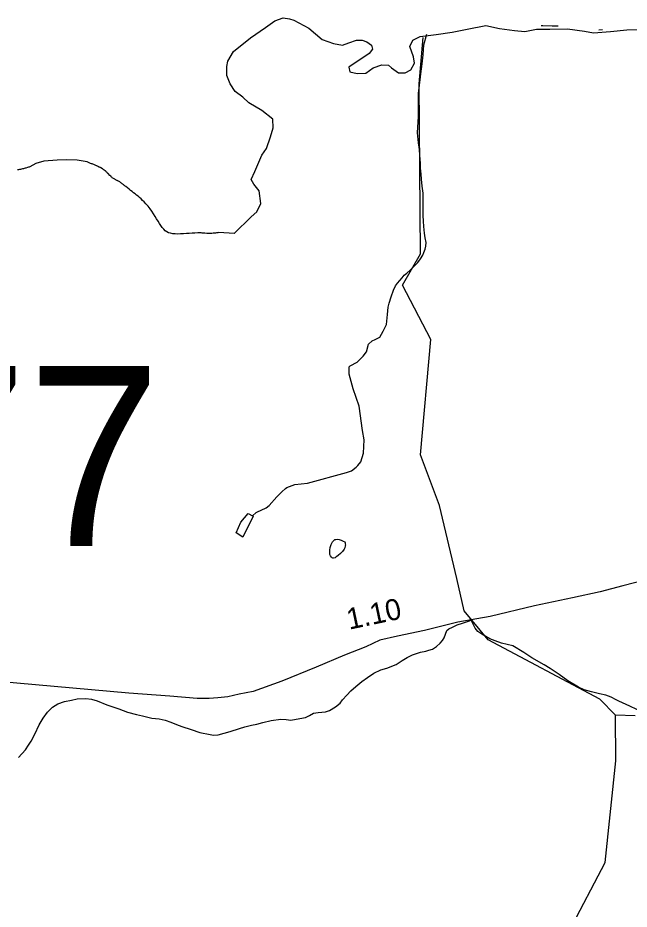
# Model space of a CAD drawing. Extents: x 2206922 to 2357709, y 510027 to 673830.
# Drawn here: x 2238102 to 2241724, y 575657 to 580939 of the extents above; entities that cross this region are included whole.
import ezdxf

# ---------------------------------------------------------------- set-up
doc = ezdxf.new("R2010")
doc.units = 0
for name, color, linetype in [('Exist Boundary Political CountyLine', 7, 'Continuous'), ('Exist Hydrographic Creek Single Shore', 7, 'Continuous'), ('Exist Hydrographic Misc Water Feature', 7, 'Continuous'), ('Exist Road Secondary Mileage Hundredths English Label', 7, 'Continuous'), ('Exist Road Secondary Structure Standard Bridge Number Label', 7, 'Continuous'), ('Exist Road Secondary Type 51 Attributed', 7, 'Continuous')]:
    doc.layers.add(name, color=color, linetype=linetype)

msp = doc.modelspace()

# ---------------------------------------------------------------- linework, layer by layer
at = {"layer": 'Exist Boundary Political CountyLine'}
for points in [[(2239382.6, 579660.4), (2239484.1, 579758.8), (2239518.5, 579789.4), (2239541.5, 579838.3), (2239532.3, 579913.2), (2239500.2, 579953), (2239483.4, 579980.5), (2239506.3, 580027.9), (2239547.6, 580125.7), (2239575.9, 580163.9), (2239598.8, 580234.2), (2239614.1, 580286.2), (2239612.5, 580338.2), (2239546.8, 580390.2), (2239470.4, 580434.5), (2239435, 580468.5), (2239389.2, 580502.9), (2239359.2, 580547.5), (2239340.4, 580598.1), (2239340.3, 580649.9), (2239346, 580681.4), (2239380.2, 580740.2), (2239481.1, 580821.2), (2239569.7, 580880.8), (2239624, 580920.6), (2239672.9, 580938.9), (2239711.1, 580932.8), (2239737.2, 580924.2), (2239826, 580878.4), (2239905.3, 580810.5), (2239972.5, 580787.6), (2240026, 580776.9), (2240062.6, 580791.6), (2240108.6, 580807.5), (2240142.2, 580805.9), (2240169.7, 580796.8), (2240197.2, 580776.9), (2240203.3, 580752.4), (2240183.5, 580728), (2240063.2, 580647.4), (2240068.8, 580619.5), (2240111.6, 580608.8), (2240162.8, 580610.3), (2240207.2, 580642.4), (2240257.9, 580659.8), (2240297.4, 580657.7), (2240315.7, 580642.4), (2240357, 580613.3), (2240396.7, 580613.3), (2240430.3, 580631.7), (2240451.7, 580669.9)], [(2240451.7, 580669.9), (2240446.4, 580708.1), (2240423.5, 580769.3), (2240441.8, 580807.5), (2240484.6, 580827.3), (2240579.4, 580841.1), (2240675.7, 580853.3), (2240764.3, 580871.7), (2240875.2, 580893.1), (2240954.7, 580874.7), (2241044.8, 580864), (2241105.5, 580857.9), (2241174.3, 580872.3), (2241252.7, 580871.7), (2241357.4, 580873.2), (2241459.9, 580859.4), (2241512.5, 580849.3), (2241612.7, 580857.9), (2241709, 580867.1), (2241772.5, 580870.1)], [(2238602.8, 580043.7), (2238593.6, 580049.4), (2238590.7, 580051), (2238588.7, 580052.1), (2238586.4, 580053.2), (2238584.6, 580054.4), (2238582.3, 580055.5), (2238579.8, 580056.7), (2238577.6, 580057.9), (2238574.7, 580059.2), (2238572.3, 580060.5), (2238569.6, 580061.7), (2238563.4, 580064.5), (2238560.2, 580065.9), (2238556.7, 580067.4), (2238551.7, 580069.6), (2238546.8, 580071.4), (2238541.9, 580073.1), (2238537.6, 580074.6), (2238533.3, 580075.9), (2238511.8, 580084.6), (2238452.9, 580095.8), (2238391.8, 580098.2), (2238335.8, 580095.8), (2238255, 580088.6), (2238209.5, 580076.2), (2238173.2, 580056.3), (2238168.7, 580054.8), (2238164.2, 580053.2), (2238159.5, 580051.7), (2238150.1, 580048.9), (2238144.9, 580047.4), (2238140, 580046.1), (2238134.7, 580044.7), (2238129.3, 580043.4), (2238123.6, 580042.1), (2238117.7, 580040.9), (2238111.5, 580039.8), (2238105.3, 580038.8), (2238099, 580038)], [(2239382.6, 579660.4), (2239292.2, 579666.7), (2239286, 579665.6), (2239279.5, 579664.6), (2239272.9, 579663.7), (2239265.9, 579662.9), (2239258.8, 579662.1), (2239251.6, 579661.6), (2239244.8, 579661.3), (2239238.5, 579661.1), (2239232.3, 579661.1), (2239226.6, 579661.3), (2239220.8, 579661.6), (2239209.8, 579662.3), (2239204.2, 579662.8), (2239199.1, 579663.2), (2239193.6, 579663.6), (2239188, 579663.9), (2239182.5, 579664.1), (2239173.7, 579664.2), (2239167.3, 579664.2), (2239151.3, 579663.7), (2239134.7, 579662.7), (2239117.5, 579661.5), (2239100.5, 579660.2), (2239083.2, 579659.1), (2239066.4, 579658.2), (2239050, 579657.9), (2239034.4, 579658.3), (2239020.1, 579659.6), (2239006.8, 579661.9), (2238994.7, 579665.5), (2238984.4, 579670.6), (2238975, 579677.6), (2238966, 579686.2), (2238957.5, 579696.3), (2238949.3, 579707.7), (2238940.9, 579720.2), (2238932.7, 579733.6), (2238923.9, 579747.7), (2238915.3, 579762.4), (2238906.1, 579777.4), (2238896, 579792.6), (2238885.2, 579807.8), (2238873.5, 579822.8), (2238860.8, 579837.4), (2238850.7, 579847.8), (2238841.3, 579857.2), (2238832.1, 579865.9), (2238823, 579874.1), (2238814, 579881.6), (2238805.2, 579888.9), (2238796.6, 579895.8), (2238787.6, 579902.6), (2238778.7, 579909.4), (2238769.7, 579916.4), (2238760.5, 579923.5), (2238751.1, 579931), (2238741.2, 579939), (2238738.3, 579941.4), (2238735.5, 579943.8), (2238732.4, 579946.2), (2238729.7, 579948.7), (2238726.7, 579951.1), (2238724, 579953.4), (2238720.9, 579955.7), (2238718.3, 579957.9), (2238715.6, 579959.9), (2238712.9, 579961.9), (2238710.3, 579963.6), (2238708, 579965.3), (2238705.5, 579966.6), (2238698.8, 579970.2), (2238696.3, 579971.4), (2238693.4, 579972.7), (2238691, 579974.1), (2238687.9, 579975.5), (2238685.2, 579977), (2238682.2, 579978.5), (2238679.3, 579980.3), (2238676, 579982.1), (2238672.7, 579984.1), (2238669.4, 579986.2), (2238665.6, 579988.9), (2238661.7, 579991.7), (2238658.2, 579994.4), (2238655.3, 579997.1), (2238652.2, 579999.9), (2238646.7, 580005.2), (2238636.8, 580016), (2238634, 580018.7), (2238631.3, 580021.4), (2238630.1, 580022.6), (2238628.4, 580024.1), (2238625.6, 580026.7), (2238622.3, 580029.3), (2238619, 580032), (2238612.4, 580036.9), (2238609.2, 580039.3), (2238606.1, 580041.6), (2238602.8, 580043.7)]]:
    msp.add_lwpolyline(points, dxfattribs=at)
at = {"layer": 'Exist Hydrographic Creek Single Shore'}
for points in [[(2241642.3, 576807.4), (2241550.2, 576901.1), (2240889.1, 577252.3), (2240746.2, 577425.7), (2240703.2, 577616.8), (2240599.2, 578048.5), (2240488.3, 578349.2), (2240549.2, 579033.5), (2240380.2, 579355), (2240487.2, 579539.9), (2240479.2, 580546.9), (2240502.2, 580821.9)], [(2241759.2, 576801.7), (2241642.3, 576807.4)]]:
    msp.add_lwpolyline(points, dxfattribs=at)
at = {"layer": 'Exist Hydrographic Misc Water Feature'}
for p, q in [((2241544.1, 580867.4), (2241566.3, 580869.3)), ((2241662.4, 576888.7), (2241646.2, 576896.8))]:
    msp.add_line(p, q, dxfattribs=at)
for points in [[(2241201.4, 580893.3), (2241212.4, 580893), (2241267.9, 580891.5), (2241303.4, 580891.2)], [(2240378.4, 579399.1), (2240390.5, 579413.1), (2240406.2, 579425.3), (2240426.1, 579443.4), (2240451.8, 579469.5), (2240471.7, 579489.6), (2240487.4, 579510), (2240501.2, 579531.8), (2240506.9, 579548), (2240514.9, 579568.3), (2240518.8, 579586.4), (2240520.7, 579608), (2240514.3, 579636.1), (2240510.2, 579661.9), (2240507.9, 579702), (2240505.7, 579734), (2240503.6, 579767.9), (2240503.2, 579813.8), (2240502.8, 579859.7), (2240502.6, 579899.9), (2240497.7, 579941.9), (2240493.8, 579981.9), (2240491.5, 580011.8), (2240487.2, 580047.7), (2240487.2, 580077.8), (2240482.5, 580123.5), (2240480.5, 580159.5), (2240476.2, 580197.4), (2240469.4, 580257.3), (2240474.9, 580353.4), (2240475.3, 580491.2), (2240486.6, 580589.6), (2240492.4, 580637.4), (2240497.9, 580665.4), (2240503.6, 580719.7), (2240507.1, 580779.6), (2240524.8, 580841.4)], [(2239492.3, 577988.5), (2239514.1, 578006.7), (2239522.5, 578010.7), (2239544.2, 578020.9), (2239572.1, 578035.3), (2239591.8, 578049.4), (2239635.4, 578099.5), (2239665.2, 578129.9), (2239686.7, 578150.2), (2239694.9, 578156.2), (2239742.7, 578172.5), (2239818.6, 578181), (2240048, 578244.9), (2240078, 578255.4), (2240105.4, 578275.6), (2240115.7, 578285.4), (2240133.3, 578307.9), (2240148.9, 578359.9), (2240154.6, 578437.7), (2240144, 578493.7), (2240124.5, 578637.3), (2240087.8, 578741), (2240065, 578826.7), (2240065.2, 578850.6), (2240064.8, 578858.8), (2240065.2, 578870.9), (2240071, 578876.9), (2240112.4, 578899), (2240136.6, 578921.4), (2240148.3, 578933.4), (2240168, 578959.6), (2240179.5, 579005.7), (2240201.6, 579023.9), (2240219.6, 579032.1), (2240247.3, 579046.2), (2240267, 579082.6), (2240286.9, 579122.5), (2240292.2, 579180.5), (2240295.9, 579224.6), (2240301.5, 579248.5), (2240313.4, 579286.4), (2240326.9, 579324.9), (2240339, 579350.7), (2240350.5, 579366.8), (2240378.4, 579399.1)], [(2239492.3, 577988.5), (2239496.4, 577986.7), (2239435.5, 577862), (2239395.3, 577888), (2239422.6, 577950), (2239466.3, 578002.2), (2239492.3, 577988.5)], [(2239993.3, 577848.9), (2240005.2, 577846.7), (2240017.3, 577842.8), (2240029.6, 577836.9), (2240039.4, 577833), (2240041.5, 577827), (2240041.2, 577821.3), (2240043.7, 577814.9), (2240041.5, 577809.2), (2240039.8, 577798.9), (2240035.9, 577790.9), (2240025.5, 577777.1), (2240014.2, 577765.1), (2240000.2, 577753), (2239992.4, 577746.8), (2239986.3, 577742.9), (2239982, 577738.7), (2239971.9, 577736.5), (2239968.2, 577736.7), (2239964.1, 577738.5), (2239960.3, 577742.8), (2239954.3, 577750.5), (2239950.2, 577758.5), (2239950.2, 577766.2), (2239950.2, 577774.3), (2239949.8, 577784.5), (2239951.6, 577800.4), (2239957.6, 577818.6), (2239961.5, 577826.5), (2239965.4, 577834.5), (2239971.3, 577840.4), (2239979.3, 577846.6), (2239985.1, 577848.5), (2239993.3, 577848.9)], [(2238106.6, 576556), (2238146.4, 576600.3), (2238164.2, 576628.3), (2238181.8, 576652.5), (2238203.4, 576694.6), (2238228.8, 576748.8), (2238252.6, 576789), (2238278.6, 576825.2), (2238306.3, 576853.5), (2238338.1, 576873.8), (2238377.9, 576888.1), (2238419.7, 576896.4), (2238453.9, 576902.6), (2238504, 576905.2), (2238537.8, 576901.3), (2238571.4, 576891.8), (2238630.1, 576868), (2238700, 576844.8), (2238752.1, 576825.2), (2238804.4, 576809.6), (2238840.5, 576801.7), (2238896.4, 576788.4), (2238938.3, 576784.5), (2238974.4, 576777.1), (2239008.6, 576765), (2239042.4, 576751.4), (2239074.4, 576739.6), (2239129, 576722.1), (2239180.8, 576704.6), (2239241.1, 576691), (2239260.8, 576687.2), (2239288.9, 576689.5), (2239360.7, 576710.3), (2239414.8, 576728.5), (2239446.4, 576736.7), (2239486.4, 576747.3), (2239518.4, 576753.4), (2239554, 576763.8), (2239602.2, 576774), (2239660.1, 576782.7), (2239692, 576780.8), (2239719.9, 576777), (2239749.9, 576783.4), (2239806.1, 576793.6), (2239829.8, 576803.8), (2239853.4, 576818), (2239881.7, 576822.3), (2239923.8, 576826.5), (2239947.5, 576834.6), (2239983.4, 576855.2), (2240011.3, 576877.4), (2240025.3, 576897.6), (2240050.7, 576925.7), (2240074.3, 576949.8), (2240104.2, 576976.1), (2240139.9, 577006.4), (2240173.5, 577030.5), (2240211.6, 577054.8), (2240251.6, 577075.1), (2240287.3, 577085.5), (2240343.5, 577105.9), (2240379, 577130.1), (2240408.7, 577148.3), (2240440.7, 577164.6), (2240458.3, 577170.9), (2240486.6, 577179.2), (2240518.6, 577185.3), (2240536.7, 577191.5), (2240558, 577197.6), (2240582, 577213.8), (2240604.1, 577234), (2240617.9, 577248.2), (2240627.7, 577264.1), (2240635.7, 577286.1), (2240643.7, 577308.4), (2240655.2, 577318.4), (2240677.1, 577328.4), (2240705.2, 577340.9), (2240737, 577351.1), (2240776.8, 577365.3), (2240788.5, 577369.3)], [(2241646.2, 576896.8), (2241616, 576912.3), (2241585.7, 576924.2), (2241547.8, 576933.9), (2241500, 576945.2), (2241457.7, 576957.3), (2241423.9, 576972.9), (2241361.2, 577010.4), (2241309.3, 577047.8), (2241254.7, 577083.6), (2241220.5, 577104.9), (2241146.3, 577146.6), (2241100.1, 577177.9), (2241033.9, 577217.5), (2240967.7, 577233.1), (2240929.5, 577246.6), (2240897.5, 577258.3), (2240851.6, 577285.9), (2240827, 577301.8), (2240811.2, 577321.6), (2240788.5, 577369.3)], [(2242038, 576643.9), (2242010.2, 576667.6), (2241977.6, 576691.5), (2241933.3, 576727), (2241903.5, 576754.6), (2241864.8, 576782.3), (2241835.2, 576804.2), (2241802.4, 576822.1), (2241768.8, 576839.8), (2241728.4, 576859.3), (2241662.4, 576888.7)], [(2238829, 573531), (2239183.1, 573924.9), (2239324.2, 574023.7), (2239532.3, 574101.5), (2239948.2, 574122.7), (2240189.3, 574216.2), (2240421.2, 574365.6), (2240718.1, 574684.3), (2241099.3, 574981.6), (2241297.2, 575266.2), (2241369.2, 575530.5), (2241582.2, 575932.9), (2241644.1, 576535.1), (2241642.3, 576807.4)]]:
    msp.add_lwpolyline(points, dxfattribs=at)
at = {"layer": 'Exist Road Secondary Type 51 Attributed'}
msp.add_lwpolyline([(2241815.8, 577606), (2241686.6, 577572.1), (2241551.3, 577538.3), (2241388.3, 577501.4), (2241163.7, 577455.2), (2240899.2, 577390.6), (2240708.5, 577358.3), (2240511.7, 577309), (2240351.7, 577275.2), (2240247.2, 577250.5), (2240164.1, 577210.5), (2240038, 577161.3), (2239868.9, 577090.5), (2239665.9, 577007.4), (2239496.7, 576945.9), (2239413.7, 576930.5), (2239346, 576915.1), (2239287.6, 576909), (2239235.3, 576905.9), (2239164.5, 576905.9), (2239001.5, 576918.2), (2238758.5, 576936.7), (2237541.6, 577046.4)], dxfattribs=at)

# ---------------------------------------------------------------- texts
at = {"layer": 'Exist Road Secondary Mileage Hundredths English Label'}
msp.add_text('1.10', height=125, rotation=11.9507, dxfattribs=at).set_placement((2240064.5, 577312.6))
at = {"layer": 'Exist Road Secondary Structure Standard Bridge Number Label'}
msp.add_text('77', height=1066.27, dxfattribs=at).set_placement((2237365.1, 577809.4))

doc.saveas('drawing.dxf')
